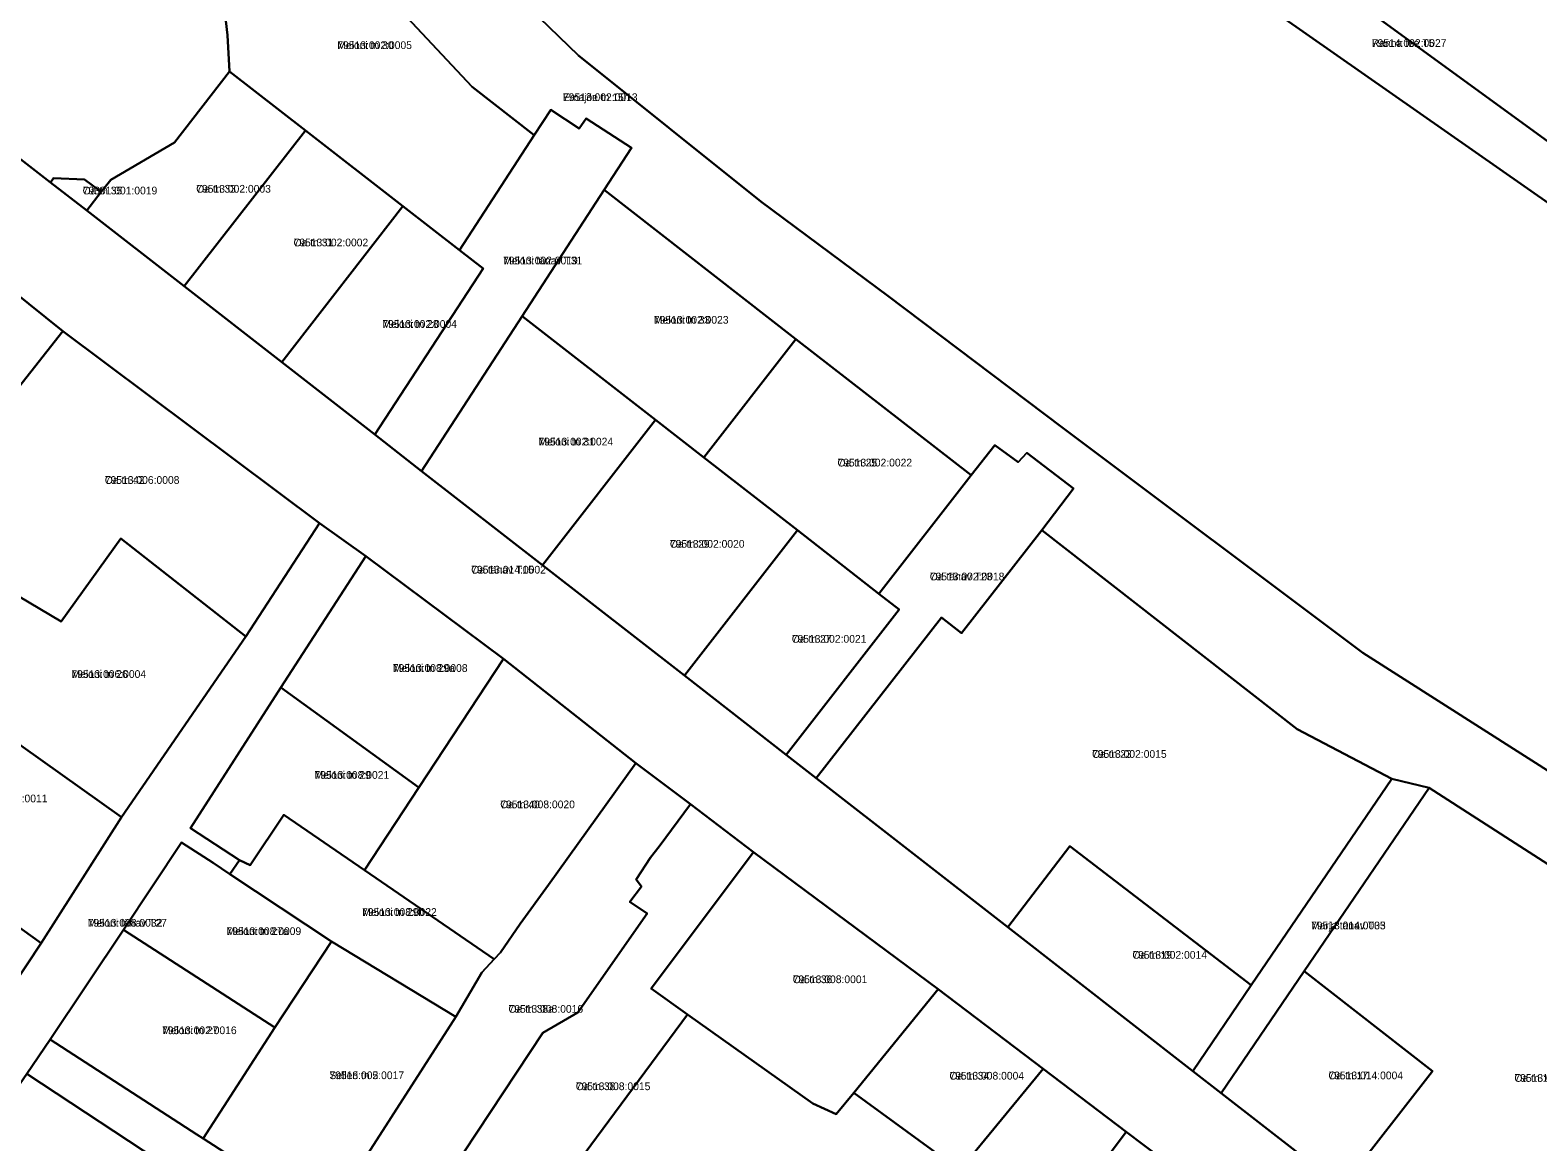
# Model space of a CAD drawing. Extents: x 643847 to 663718, y 6468443 to 6482775.
# Drawn here: x 658511.2 to 658804.2, y 6475164.9 to 6475380.9 of the extents above; entities that cross this region are included whole.
import ezdxf

# ---------------------------------------------------------------- set-up
doc = ezdxf.new("R2010")
doc.units = 0
for name, color, linetype in [('L_AADRESS', 7, 'Continuous'), ('PIIR', 7, 'Continuous'), ('TUNNUS', 7, 'Continuous')]:
    doc.layers.add(name, color=color, linetype=linetype)

msp = doc.modelspace()

# ---------------------------------------------------------------- linework, layer by layer
at = {"layer": 'PIIR'}
for points in [[(658489.91, 6475641.28), (658508.51, 6475614.11), (658516.21, 6475606.87), (658527.06, 6475595.85), (658538.23, 6475582.62), (658546.17, 6475571.21), (658552.53, 6475560.71), (658556.59, 6475555.67), (658564.67, 6475547.47), (658567.97, 6475542.78), (658586.56, 6475521.02), (658585.96, 6475520.65), (658592.12, 6475514.66), (658596.96, 6475510.49), (658608.22, 6475497.55), (658706.76, 6475416.96), (658844.61, 6475320.58)], [(658847, 6475211), (658770.21, 6475259.95), (658711.72, 6475303.81), (658677.9, 6475329.32), (658653.23, 6475347.66), (658617.83, 6475376.04), (658579.7, 6475412.9), (658463.26, 6475537.54), (658463.76, 6475538.18), (658464.92, 6475539.68), (658462.23, 6475544.73), (658459.36, 6475549.59), (658453.71, 6475556.79), (658447.66, 6475562.96), (658441.87, 6475570.11), (658435.55, 6475579.1), (658423.24, 6475592.12), (658415.35, 6475600.64), (658404.23, 6475612.46), (658397.7, 6475619.41), (658394.02, 6475623.83), (658392.65, 6475627.07), (658392.28, 6475630.7), (658392.63, 6475636.05)], [(658840.51, 6475196.78), (658783.14, 6475233.71), (658775.86, 6475235.46), (658757.47, 6475245.12), (658707.82, 6475283.74), (658713.98, 6475291.89), (658704.93, 6475298.82), (658703.24, 6475296.97), (658698.74, 6475300.26), (658694.09, 6475294.43), (658660.03, 6475320.91), (658622.8, 6475349.89), (658628.07, 6475358.09), (658619.31, 6475363.79), (658617.96, 6475361.83), (658612.44, 6475365.44), (658609.17, 6475360.53), (658597.12, 6475369.9), (658547.32, 6475423.12)], [(658579.7, 6475412.9), (658617.83, 6475376.04), (658653.23, 6475347.66), (658677.9, 6475329.32), (658711.72, 6475303.81), (658770.21, 6475259.95), (658847, 6475211)], [(658489.17, 6475371.55), (658515.19, 6475351.35), (658522.28, 6475345.87), (658541.2, 6475331.18), (658560.12, 6475316.42), (658578.23, 6475302.33), (658587.28, 6475295.25), (658610.79, 6475276.97), (658638.38, 6475255.52), (658658.17, 6475240.09), (658664.02, 6475235.57), (658701.25, 6475206.61), (658737.17, 6475178.66), (658742.71, 6475174.36), (658766.22, 6475156.07)], [(658734.53, 6475159.1), (658724.23, 6475166.85), (658708.12, 6475179.08), (658687.68, 6475194.6), (658651.81, 6475221.22), (658639.55, 6475230.51), (658628.95, 6475238.48), (658603.25, 6475258.79), (658576.5, 6475278.7), (658567.49, 6475285.16), (658517.56, 6475322.46), (658485.14, 6475348.49)]]:
    msp.add_lwpolyline(points, dxfattribs=at)
for points in [[(658720.67, 6475434.79), (658748.07, 6475469.79), (658762.5, 6475459.06), (658784.17, 6475442.19), (658805.81, 6475425.22), (658849.97, 6475392.28), (658862.4, 6475383.4), (658858.91, 6475378.55), (658863.81, 6475375.01), (658837.98, 6475344.76), (658833.9, 6475339.17), (658732.28, 6475413.16), (658727.2, 6475420.04)], [(658850.4, 6475328.67), (658844.61, 6475320.58), (658706.76, 6475416.96), (658720.67, 6475434.79), (658727.2, 6475420.04), (658732.28, 6475413.16), (658833.9, 6475339.17)], [(658532.69, 6475409.47), (658547.32, 6475423.12), (658597.12, 6475369.9), (658609.17, 6475360.53), (658594.69, 6475338.18), (658583.65, 6475346.73), (658564.75, 6475361.46), (658549.98, 6475372.93), (658549.59, 6475379.98), (658548.21, 6475391.75), (658542.22, 6475402.17)], [(658515.19, 6475351.35), (658489.17, 6475371.55), (658490.09, 6475372.73), (658488.67, 6475384.09), (658491.74, 6475395.64), (658492.99, 6475397.25), (658499.06, 6475405.07), (658507.58, 6475409.98), (658509.43, 6475411.04), (658521.21, 6475412.57), (658532.69, 6475409.47), (658542.22, 6475402.17), (658548.21, 6475391.75), (658549.59, 6475379.98), (658549.98, 6475372.93), (658539.28, 6475359.09), (658526.9, 6475351.88), (658525.05, 6475349.53), (658521.83, 6475351.94), (658515.75, 6475352.16)], [(658539.28, 6475359.09), (658549.98, 6475372.93), (658564.75, 6475361.46), (658541.2, 6475331.18), (658522.28, 6475345.87), (658525.05, 6475349.53), (658526.9, 6475351.88)], [(658587.28, 6475295.25), (658578.23, 6475302.33), (658599.25, 6475334.59), (658594.69, 6475338.18), (658609.17, 6475360.53), (658612.44, 6475365.44), (658617.96, 6475361.83), (658619.31, 6475363.79), (658628.07, 6475358.09), (658622.8, 6475349.89), (658606.88, 6475325.33)], [(658564.75, 6475361.46), (658583.65, 6475346.73), (658560.12, 6475316.42), (658541.2, 6475331.18)], [(658521.83, 6475351.94), (658525.05, 6475349.53), (658522.28, 6475345.87), (658515.19, 6475351.35), (658515.75, 6475352.16)], [(658485.14, 6475348.49), (658517.56, 6475322.46), (658501.98, 6475302.66), (658495.08, 6475307.8), (658470.1, 6475326.38)], [(658622.8, 6475349.89), (658660.03, 6475320.91), (658642.13, 6475297.9), (658632.77, 6475305.21), (658606.88, 6475325.33)], [(658583.65, 6475346.73), (658594.69, 6475338.18), (658599.25, 6475334.59), (658578.23, 6475302.33), (658560.12, 6475316.42)], [(658606.88, 6475325.33), (658632.77, 6475305.21), (658610.79, 6475276.97), (658587.28, 6475295.25)], [(658567.49, 6475285.16), (658553.14, 6475263.08), (658528.83, 6475282.12), (658517.27, 6475266.02), (658500.93, 6475275.69), (658488.07, 6475284.97), (658501.98, 6475302.66), (658517.56, 6475322.46)], [(658660.03, 6475320.91), (658694.09, 6475294.43), (658676.18, 6475271.4), (658660.36, 6475283.76), (658642.13, 6475297.9)], [(658632.77, 6475305.21), (658642.13, 6475297.9), (658660.36, 6475283.76), (658638.38, 6475255.52), (658610.79, 6475276.97)], [(658664.02, 6475235.57), (658658.17, 6475240.09), (658680.11, 6475268.33), (658676.18, 6475271.4), (658694.09, 6475294.43), (658698.74, 6475300.26), (658703.24, 6475296.97), (658704.93, 6475298.82), (658713.98, 6475291.89), (658707.82, 6475283.74), (658692.26, 6475263.74), (658688.32, 6475266.81)], [(658515.1, 6475184.76), (658510.57, 6475178.15), (658495.81, 6475156.74), (658477.7, 6475130.48), (658468.36, 6475136.54), (658491.95, 6475171.46), (658502.29, 6475186.86), (658513.39, 6475203.5), (658528.97, 6475228), (658553.14, 6475263.08), (658567.49, 6475285.16), (658576.5, 6475278.7), (658559.97, 6475253.21), (658542.4, 6475225.84), (658551.89, 6475219.63), (658550.06, 6475216.94), (658546.82, 6475219.13), (658540.63, 6475223.09), (658529.37, 6475206.1)], [(658660.36, 6475283.76), (658676.18, 6475271.4), (658680.11, 6475268.33), (658658.17, 6475240.09), (658638.38, 6475255.52)], [(658707.82, 6475283.74), (658757.47, 6475245.12), (658775.86, 6475235.46), (658748.51, 6475195.33), (658713.29, 6475222.33), (658701.25, 6475206.61), (658664.02, 6475235.57), (658688.32, 6475266.81), (658692.26, 6475263.74)], [(658528.97, 6475228), (658486.43, 6475258.26), (658500.93, 6475275.69), (658517.27, 6475266.02), (658528.83, 6475282.12), (658553.14, 6475263.08)], [(658576.5, 6475278.7), (658603.25, 6475258.79), (658586.79, 6475233.75), (658559.97, 6475253.21)], [(658513.39, 6475203.5), (658467.84, 6475236.23), (658486.43, 6475258.26), (658528.97, 6475228)], [(658603.25, 6475258.79), (658628.95, 6475238.48), (658611.96, 6475214.84), (658606.48, 6475207.28), (658602.62, 6475201.7), (658601.44, 6475200.43), (658576.24, 6475217.68), (658586.79, 6475233.75)], [(658542.4, 6475225.84), (658559.97, 6475253.21), (658586.79, 6475233.75), (658576.24, 6475217.68), (658560.52, 6475228.44), (658554.01, 6475218.64), (658551.89, 6475219.63)], [(658513.39, 6475203.5), (658502.29, 6475186.86), (658453.49, 6475220.57), (658465.4, 6475237.98), (658467.84, 6475236.23)], [(658611.96, 6475214.84), (658628.95, 6475238.48), (658639.55, 6475230.51), (658633.47, 6475222.32), (658631.82, 6475220.13), (658628.99, 6475215.88), (658630.02, 6475214.5), (658627.79, 6475211.54), (658631.14, 6475209.25), (658617.68, 6475190.01), (658610.87, 6475186.1), (658582.72, 6475143.43), (658577.3, 6475146.69), (658575.27, 6475145.12), (658568.85, 6475150.04), (658593.97, 6475189.18), (658598.99, 6475197.78), (658601.44, 6475200.43), (658602.62, 6475201.7), (658606.48, 6475207.28)], [(658742.71, 6475174.36), (658737.17, 6475178.66), (658748.51, 6475195.33), (658775.86, 6475235.46), (658783.14, 6475233.71), (658758.84, 6475198.05)], [(658783.14, 6475233.71), (658840.51, 6475196.78), (658839.96, 6475194.46), (658808.71, 6475123.05), (658776.09, 6475148.39), (658776.94, 6475149.49), (658772.08, 6475153.27), (658771.22, 6475152.17), (658766.22, 6475156.07), (658783.78, 6475178.66), (658758.84, 6475198.05)], [(658550.06, 6475216.94), (658551.89, 6475219.63), (658554.01, 6475218.64), (658560.52, 6475228.44), (658576.24, 6475217.68), (658601.44, 6475200.43), (658598.99, 6475197.78), (658593.97, 6475189.18), (658569.78, 6475203.86)], [(658651.81, 6475221.22), (658631.92, 6475194.67), (658638.99, 6475189.66), (658617.82, 6475161), (658610.82, 6475150.11), (658599.13, 6475133.26), (658582.72, 6475143.43), (658610.87, 6475186.1), (658617.68, 6475190.01), (658631.14, 6475209.25), (658627.79, 6475211.54), (658630.02, 6475214.5), (658628.99, 6475215.88), (658631.82, 6475220.13), (658633.47, 6475222.32), (658639.55, 6475230.51)], [(658540.63, 6475223.09), (658546.82, 6475219.13), (658550.06, 6475216.94), (658569.78, 6475203.86), (658558.78, 6475187.11), (658529.37, 6475206.1)], [(658701.25, 6475206.61), (658713.29, 6475222.33), (658748.51, 6475195.33), (658737.17, 6475178.66)], [(658687.68, 6475194.6), (658671.31, 6475174.45), (658667.86, 6475170.26), (658663.33, 6475172.35), (658638.99, 6475189.66), (658631.92, 6475194.67), (658651.81, 6475221.22)], [(658544.83, 6475165.55), (658543.63, 6475166.33), (658515.1, 6475184.76), (658529.37, 6475206.1), (658558.77, 6475187.13)], [(658544.83, 6475165.55), (658558.77, 6475187.13), (658569.78, 6475203.86), (658593.97, 6475189.18), (658568.85, 6475150.04)], [(658742.71, 6475174.36), (658758.84, 6475198.05), (658783.78, 6475178.66), (658766.22, 6475156.07)], [(658708.12, 6475179.08), (658691.9, 6475159.39), (658671.31, 6475174.45), (658687.68, 6475194.6)], [(658638.99, 6475189.66), (658663.33, 6475172.35), (658667.86, 6475170.26), (658671.31, 6475174.45), (658691.9, 6475159.39), (658679.92, 6475147.49), (658664.18, 6475131.9), (658654.69, 6475138.82), (658653.34, 6475136.83), (658617.82, 6475161)], [(658515.1, 6475184.76), (658543.63, 6475166.33), (658544.83, 6475165.55), (658568.85, 6475150.04), (658575.27, 6475145.12), (658570.83, 6475138.43), (658538.9, 6475159.47), (658510.57, 6475178.15)], [(658510.57, 6475178.15), (658538.9, 6475159.47), (658524.08, 6475138.11), (658495.81, 6475156.74)], [(658724.23, 6475166.85), (658708.61, 6475146.01), (658691.9, 6475159.39), (658708.12, 6475179.08)], [(658648.86, 6475034.41), (658640.43, 6475021.82), (658627.21, 6475030.48), (658645.04, 6475055.33), (658666.28, 6475085.39), (658678.47, 6475102.64), (658686.77, 6475115.2), (658708.61, 6475146.01), (658724.23, 6475166.85), (658734.53, 6475159.1), (658715.86, 6475131.69), (658711.99, 6475126.02), (658698.45, 6475106.14), (658679.75, 6475078.23), (658664.91, 6475056.79)]]:
    msp.add_lwpolyline(points, close=True, dxfattribs=at)

# ---------------------------------------------------------------- texts
at = {"layer": 'L_AADRESS'}
for s, p in [('Meloni tn 30', (658570.93, 6475377.27)), ('Ranna tee T5', (658771.97, 6475377.68)), ('Emajõe tn 15h', (658614.78, 6475367.16)), ('Oa tn 35', (658521.44, 6475349.02)), ('Oa tn 33', (658543.52, 6475349.36)), ('Oa tn 31', (658562.43, 6475338.93)), ('Meloni tänav T31', (658603.15, 6475335.42)), ('Meloni tn 28', (658579.68, 6475323.09)), ('Meloni tn 33', (658632.46, 6475323.9)), ('Meloni tn 31', (658610.03, 6475300.23)), ('Oa tn 25', (658668.13, 6475296.15)), ('Oa tn 42', (658525.75, 6475292.77)), ('Oa tn 29', (658635.57, 6475280.36)), ('Oa tänav T15', (658596.96, 6475275.34)), ('Oa tänav T23', (658686.07, 6475274.02)), ('Oa tn 27', (658659.25, 6475261.9)), ('Meloni tn 29a', (658581.74, 6475256.23)), ('Meloni tn 26', (658519.27, 6475255.06)), ('Oa tn 23', (658717.6, 6475239.53)), ('Meloni tn 29', (658566.51, 6475235.45)), ('Oa tn 40', (658602.6, 6475229.73)), ('Meloni tn 29b', (658575.76, 6475208.81)), ('Meloni tänav T27', (658522.43, 6475206.72)), ('Marja tänav T35', (658760.16, 6475206.2)), ('Meloni tn 27a', (658549.41, 6475205.1)), ('Oa tn 19', (658725.44, 6475200.49)), ('Oa tn 36', (658659.43, 6475195.74)), ('Oa tn 38a', (658604.2, 6475189.99)), ('Meloni tn 27', (658536.87, 6475185.83)), ('Selleri tn 5', (658569.4, 6475177.09)), ('Oa tn 34', (658689.89, 6475177)), ('Oa tn 17', (658763.54, 6475177.06)), ('Oa tn 15', (658799.68, 6475176.57)), ('Oa tn 38', (658617.27, 6475174.95))]:
    msp.add_text(s, height=1.5, dxfattribs=at).set_placement(p)
at = {"layer": 'TUNNUS'}
for s, p in [('79513:002:0005', (658570.93, 6475377.27)), ('79514:002:0027', (658771.97, 6475377.68)), ('79513:002:0013', (658614.78, 6475367.16)), ('79301:001:0019', (658521.44, 6475349.02)), ('79513:002:0003', (658543.52, 6475349.36)), ('79513:002:0002', (658562.43, 6475338.93)), ('79513:002:0019', (658603.15, 6475335.42)), ('79513:002:0004', (658579.68, 6475323.09)), ('79513:002:0023', (658632.46, 6475323.9)), ('79513:002:0024', (658610.03, 6475300.23)), ('79513:002:0022', (658668.13, 6475296.15)), ('79513:006:0008', (658525.75, 6475292.77)), ('79513:002:0020', (658635.57, 6475280.36)), ('79513:014:0002', (658596.96, 6475275.34)), ('79513:002:0018', (658686.07, 6475274.02)), ('79513:002:0021', (658659.25, 6475261.9)), ('79513:008:0008', (658581.74, 6475256.23)), ('79513:006:0004', (658519.27, 6475255.06)), ('79513:002:0015', (658717.6, 6475239.53)), ('79513:008:0021', (658566.51, 6475235.45)), ('79513:006:0011', (658500.1, 6475230.88)), ('79513:008:0020', (658602.6, 6475229.73)), ('79513:008:0022', (658575.76, 6475208.81)), ('79513:008:0032', (658522.43, 6475206.72)), ('79513:014:0003', (658760.16, 6475206.2)), ('79513:008:0009', (658549.41, 6475205.1)), ('79513:002:0014', (658725.44, 6475200.49)), ('79513:008:0001', (658659.43, 6475195.74)), ('79513:008:0016', (658604.2, 6475189.99)), ('79513:002:0016', (658536.87, 6475185.83)), ('79513:002:0017', (658569.4, 6475177.09)), ('79513:008:0004', (658689.89, 6475177)), ('79513:014:0004', (658763.54, 6475177.06)), ('79513:014:0001', (658799.68, 6475176.57)), ('79513:008:0015', (658617.27, 6475174.95))]:
    msp.add_text(s, height=1.5, dxfattribs=at).set_placement(p)

doc.saveas('drawing.dxf')
